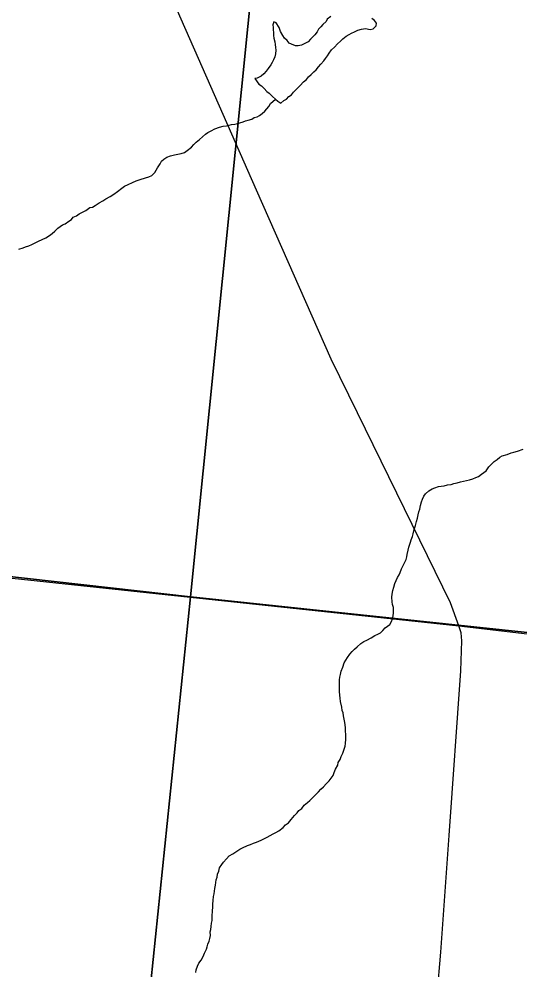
# Model space of a CAD drawing. Extents: x 0 to 34, y -4 to 22.
# Drawn here: x 7.021 to 7.398, y 18.278 to 18.994 of the extents above; entities that cross this region are included whole.
import ezdxf

# ---------------------------------------------------------------- set-up
doc = ezdxf.new("R2010")
doc.units = 0
for name, color, linetype in [('GM_X_County_Road', 7, 'Continuous'), ('GM_X_Minor_Lake', 7, 'Continuous'), ('GM_X_Minor_River', 7, 'Continuous'), ('GM_X_Section', 7, 'Continuous'), ('GM_X_Township_Road', 7, 'Continuous')]:
    doc.layers.add(name, color=color, linetype=linetype)

msp = doc.modelspace()

# ---------------------------------------------------------------- linework, layer by layer
at = {"layer": 'GM_X_County_Road'}
msp.add_lwpolyline([(7.33601, 18.25915), (7.33871, 18.2913), (7.34504, 18.3792), (7.35391, 18.50329), (7.35447, 18.52578), (7.35407, 18.53188), (7.35225, 18.53711), (7.34607, 18.55453), (7.30553, 18.63705), (7.27602, 18.69741), (7.25608, 18.73799), (7.19979, 18.86517), (7.1245, 19.03628), (7.09929, 19.09268), (7.08034, 19.13223), (7.07191, 19.14375), (7.05849, 19.15812), (7.03734, 19.17736), (7.01597, 19.19565)], dxfattribs=at)
at = {"layer": 'GM_X_Minor_Lake'}
for points in [[(7.25581, 18.99599), (7.25307, 18.99394), (7.2522, 18.9921), (7.24972, 18.99004), (7.24832, 18.98821), (7.24665, 18.98639), (7.24551, 18.98429), (7.24384, 18.9822), (7.24051, 18.97884), (7.23884, 18.97675), (7.23611, 18.9755), (7.23366, 18.97424), (7.23124, 18.97378), (7.22909, 18.97384), (7.22619, 18.975), (7.22434, 18.97586), (7.22279, 18.97778), (7.22098, 18.9797), (7.21971, 18.98161), (7.21793, 18.98461), (7.21696, 18.98758), (7.21466, 18.99112), (7.21282, 18.99198), (7.2122, 18.98959), (7.21241, 18.98772), (7.21234, 18.98585), (7.21255, 18.98397), (7.21274, 18.98156), (7.21294, 18.97968), (7.21366, 18.97699), (7.21386, 18.97485), (7.21405, 18.97271), (7.21425, 18.97056), (7.21416, 18.96789), (7.21355, 18.96551), (7.21267, 18.9634), (7.21153, 18.9613), (7.21067, 18.95945), (7.20871, 18.95684), (7.20703, 18.95476), (7.20535, 18.95267), (7.20343, 18.95113), (7.20043, 18.94962), (7.19854, 18.94914)], [(7.26957, 18.98248), (7.27148, 18.98349), (7.27365, 18.98449), (7.27611, 18.98575), (7.27881, 18.98647), (7.28204, 18.9869), (7.2855, 18.98626), (7.28766, 18.98673), (7.28987, 18.9888), (7.29021, 18.99092), (7.28866, 18.99284), (7.28684, 18.9945)], [(7.21409, 18.93378), (7.21593, 18.93231), (7.21802, 18.93064), (7.2205, 18.9327), (7.22241, 18.93371), (7.22409, 18.9358), (7.22627, 18.93707), (7.22767, 18.93889), (7.23017, 18.94149), (7.23267, 18.94408), (7.23516, 18.94668), (7.23737, 18.94848), (7.23904, 18.95056), (7.24098, 18.95237), (7.24291, 18.95418), (7.24484, 18.95573), (7.24652, 18.95808), (7.2482, 18.96016), (7.25042, 18.9625), (7.25182, 18.96433), (7.25323, 18.96642), (7.25463, 18.96825), (7.25632, 18.97087), (7.25853, 18.97294), (7.26075, 18.97527), (7.26323, 18.97733), (7.2649, 18.97915), (7.26738, 18.98121), (7.26957, 18.98248)], [(7.19854, 18.94914), (7.20162, 18.94504), (7.20345, 18.94365), (7.20553, 18.94171), (7.2076, 18.93951), (7.20943, 18.93812), (7.21176, 18.93564), (7.21409, 18.93378)]]:
    msp.add_lwpolyline(points, dxfattribs=at)
at = {"layer": 'GM_X_Minor_River'}
for points in [[(7.02394, 18.82176), (7.02584, 18.8225), (7.02827, 18.82323), (7.03045, 18.82423), (7.03345, 18.82574), (7.03563, 18.82674), (7.03835, 18.82799), (7.04107, 18.82924), (7.0438, 18.83103), (7.04573, 18.83257), (7.04793, 18.83438), (7.05015, 18.83644), (7.05371, 18.83901), (7.05561, 18.83975), (7.05836, 18.8418), (7.06028, 18.84308), (7.06168, 18.8449), (7.06412, 18.8459), (7.06605, 18.84744), (7.07122, 18.84995), (7.07423, 18.852), (7.07613, 18.85247), (7.07831, 18.85374), (7.08132, 18.85552), (7.08405, 18.85704), (7.08624, 18.85857), (7.08951, 18.86034), (7.09225, 18.86213), (7.095, 18.86418), (7.0983, 18.86675), (7.10023, 18.86829), (7.10321, 18.86954), (7.10648, 18.87104), (7.1092, 18.87229), (7.11218, 18.87327), (7.11624, 18.87448), (7.11867, 18.8752), (7.12085, 18.87621), (7.12307, 18.87854), (7.12532, 18.88194), (7.1273, 18.88509), (7.12817, 18.88693), (7.13009, 18.88848), (7.13229, 18.89001), (7.135, 18.891), (7.13797, 18.89171), (7.1404, 18.89217), (7.1431, 18.89288), (7.14553, 18.89361), (7.14746, 18.89515), (7.15075, 18.89746), (7.15269, 18.89953), (7.15436, 18.90135), (7.15684, 18.90341), (7.15905, 18.90521), (7.16126, 18.90728), (7.16317, 18.90856), (7.16563, 18.90982), (7.16836, 18.91134), (7.17188, 18.91256), (7.17458, 18.91328), (7.17728, 18.91373), (7.17917, 18.91421), (7.18106, 18.91469), (7.18348, 18.91488), (7.18537, 18.91535), (7.18726, 18.91583), (7.18969, 18.91656), (7.19159, 18.9173), (7.19349, 18.91778), (7.1962, 18.91876), (7.19811, 18.91977), (7.20027, 18.9205), (7.20218, 18.92151), (7.2041, 18.92279), (7.20603, 18.9246), (7.2077, 18.92642), (7.2091, 18.92825), (7.21024, 18.93035), (7.21409, 18.93378)], [(7.02069, 18.82079), (7.02394, 18.82176)], [(7.3322, 18.64021), (7.3341, 18.64096), (7.33708, 18.64193), (7.33897, 18.64241), (7.34112, 18.64261), (7.34383, 18.64333), (7.34651, 18.64351), (7.34841, 18.64425), (7.3511, 18.6447), (7.35354, 18.64543), (7.35571, 18.64617), (7.35813, 18.64662), (7.36029, 18.64709), (7.36273, 18.64782), (7.36517, 18.64881), (7.36707, 18.64956), (7.36927, 18.65136), (7.37284, 18.65392), (7.37481, 18.6568), (7.37702, 18.65886), (7.37897, 18.66094), (7.38116, 18.66248), (7.38309, 18.66402), (7.385, 18.66503), (7.38879, 18.66625), (7.39177, 18.66749), (7.39367, 18.66797), (7.39637, 18.66868), (7.4007, 18.67015)], [(7.24006, 18.40557), (7.24255, 18.40816), (7.24422, 18.40998), (7.24643, 18.41205), (7.24838, 18.41413), (7.25031, 18.41594), (7.25226, 18.41802), (7.25448, 18.42035), (7.25615, 18.42244), (7.25756, 18.42453), (7.25844, 18.42664), (7.25933, 18.42929), (7.26103, 18.43217), (7.26137, 18.4343), (7.26278, 18.43639), (7.26366, 18.43877), (7.26481, 18.44114), (7.26598, 18.44431), (7.26659, 18.44642), (7.26693, 18.44855), (7.26703, 18.45175), (7.2671, 18.45362), (7.26716, 18.45549), (7.26696, 18.45763), (7.26678, 18.46031), (7.26658, 18.46245), (7.26638, 18.46433), (7.26592, 18.46675), (7.26548, 18.46943), (7.26501, 18.47158), (7.26427, 18.47348), (7.26408, 18.47589), (7.26315, 18.48019), (7.26296, 18.4826), (7.26251, 18.48502), (7.26233, 18.4877), (7.26242, 18.49036), (7.26225, 18.49358), (7.26235, 18.49651), (7.26268, 18.49837), (7.26302, 18.5005), (7.26363, 18.50288), (7.26481, 18.50605), (7.26599, 18.50922), (7.26713, 18.51132), (7.26826, 18.51316), (7.27022, 18.51577), (7.2719, 18.51785), (7.27357, 18.51967), (7.27576, 18.52121), (7.27852, 18.52379), (7.28072, 18.52533), (7.28289, 18.52633), (7.28617, 18.5281), (7.28891, 18.52988), (7.29135, 18.53088), (7.29326, 18.53189), (7.29493, 18.53371), (7.29686, 18.53552), (7.30016, 18.53809), (7.30158, 18.54045), (7.30218, 18.5423), (7.30279, 18.54468), (7.30313, 18.54681), (7.30299, 18.55082), (7.30227, 18.55325), (7.30206, 18.55512), (7.30191, 18.5586), (7.30199, 18.561), (7.30261, 18.56366), (7.30324, 18.56631), (7.30413, 18.56895), (7.30615, 18.57343), (7.30729, 18.57553), (7.30816, 18.57738), (7.30905, 18.58002), (7.31019, 18.58212), (7.31162, 18.58502), (7.3125, 18.58713), (7.31309, 18.58898), (7.31342, 18.59084), (7.31407, 18.59402), (7.31468, 18.59641), (7.31587, 18.60011), (7.31647, 18.60196), (7.31735, 18.60434), (7.31796, 18.60646), (7.3186, 18.60964), (7.3195, 18.61255), (7.32041, 18.61573), (7.32102, 18.61812), (7.32165, 18.62077), (7.32225, 18.62289), (7.32286, 18.62501), (7.32348, 18.62766), (7.32411, 18.63058), (7.32498, 18.63242), (7.32586, 18.6348), (7.32726, 18.63662), (7.32974, 18.63868), (7.3322, 18.64021)], [(7.15406, 18.27599), (7.1544, 18.27812), (7.15529, 18.28076), (7.15644, 18.28313), (7.15813, 18.28548), (7.15955, 18.28811), (7.16071, 18.29074), (7.16215, 18.29364), (7.16274, 18.29549), (7.16307, 18.29735), (7.16422, 18.29972), (7.16455, 18.30158), (7.16517, 18.30396), (7.16499, 18.30664), (7.16532, 18.3085), (7.16566, 18.31063), (7.16601, 18.31329), (7.16634, 18.31515), (7.16644, 18.31808), (7.1666, 18.32289), (7.16693, 18.32475), (7.16701, 18.32742), (7.16711, 18.33035), (7.16748, 18.33328), (7.16781, 18.33541), (7.16848, 18.33939), (7.16883, 18.34178), (7.1695, 18.34577), (7.1701, 18.34789), (7.17044, 18.35002), (7.17132, 18.35239), (7.17194, 18.35478), (7.17363, 18.3574), (7.17503, 18.35923), (7.17725, 18.36156), (7.1792, 18.3639), (7.18193, 18.36542), (7.18495, 18.36747), (7.18714, 18.369), (7.18932, 18.37), (7.19313, 18.37176), (7.19529, 18.37249), (7.19747, 18.37349), (7.19991, 18.37422), (7.20344, 18.37571), (7.20535, 18.37672), (7.2078, 18.37798), (7.20998, 18.37925), (7.21244, 18.38051), (7.21435, 18.38152), (7.21653, 18.38279), (7.21983, 18.38536), (7.22177, 18.38717), (7.22396, 18.3887), (7.22592, 18.39131), (7.22843, 18.39418), (7.23037, 18.39625), (7.23177, 18.39808), (7.23397, 18.39961), (7.23565, 18.40197), (7.23813, 18.40403), (7.24006, 18.40557)]]:
    msp.add_lwpolyline(points, dxfattribs=at)
at = {"layer": 'GM_X_Section'}
for points in [[(6.48626, 19.29903), (7.21731, 19.22831), (7.15014, 18.55903), (6.41744, 18.64125)], [(7.90105, 19.1654), (7.82864, 18.48717), (7.15014, 18.55903), (7.21731, 19.22831)], [(6.41744, 18.64125), (7.15014, 18.55903), (7.07455, 17.825), (6.34502, 17.8912)], [(7.15014, 18.55903), (7.82864, 18.48717), (7.74884, 17.75662), (7.07455, 17.825)]]:
    msp.add_lwpolyline(points, close=True, dxfattribs=at)
at = {"layer": 'GM_X_Township_Road'}
for points in [[(6.87644, 18.58787), (7.35225, 18.53711)], [(7.35225, 18.53711), (7.64163, 18.50332), (7.81945, 18.48375), (7.82068, 18.48361)]]:
    msp.add_lwpolyline(points, dxfattribs=at)

doc.saveas('drawing.dxf')
